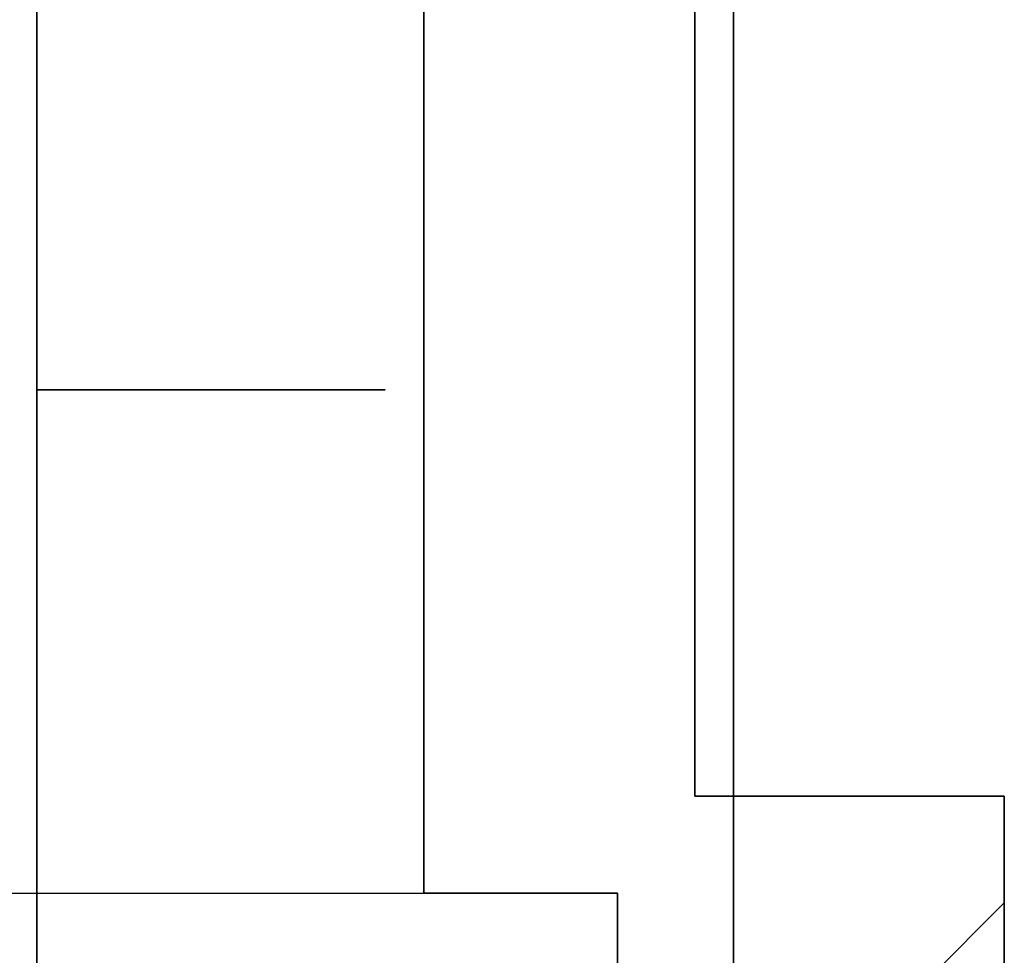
# Model space of a CAD drawing. Header units: millimetres. Extents: x 0 to 1524, y 0 to 1016.
# Tile 295 of 352: x 1396.12 to 1398.67, y 393.55 to 395.96. Entities that reach past the tile are written whole.
import ezdxf

# ---------------------------------------------------------------- set-up
doc = ezdxf.new("R2010")
doc.units = ezdxf.units.MM
doc.header["$LTSCALE"] = 83.82
doc.layers.get('0').update_dxf_attribs({"linetype": 'CONTINUOUS'})

msp = doc.modelspace()

# ---------------------------------------------------------------- linework, layer by layer
at = {"color": 7, "linetype": 'CONTINUOUS'}
for p, q in [((1397.9654, 401.6067), (1397.9654, 392.4067)), ((1397.9654, 392.4067), (1397.9654, 401.6067)), ((1397.9654, 401.6067), (1397.9654, 392.4067)), ((1397.9654, 392.4067), (1397.9654, 401.6067)), ((1397.9654, 401.6067), (1397.9654, 392.4067)), ((1397.9654, 392.4067), (1397.9654, 401.6067)), ((1397.9654, 401.6067), (1397.9654, 392.4067)), ((1397.9654, 392.4067), (1397.9654, 401.6067)), ((1397.1654, 393.7067), (1397.1654, 400.3067)), ((1397.1654, 400.3067), (1397.1654, 393.7067)), ((1397.1654, 393.7067), (1397.1654, 400.3067)), ((1397.1654, 400.3067), (1397.1654, 393.7067)), ((1397.1654, 393.7067), (1397.1654, 400.3067)), ((1397.1654, 400.3067), (1397.1654, 393.7067)), ((1397.1654, 393.7067), (1397.1654, 400.3067)), ((1397.1654, 400.3067), (1397.1654, 393.7067)), ((1396.1654, 400.0567), (1396.1654, 393.9567)), ((1396.1654, 393.9567), (1396.1654, 400.0567)), ((1396.1654, 400.0567), (1396.1654, 393.9567)), ((1396.1654, 393.9567), (1396.1654, 400.0567)), ((1396.1654, 400.0567), (1396.1654, 393.9567)), ((1396.1654, 393.9567), (1396.1654, 400.0567)), ((1396.1654, 400.0567), (1396.1654, 393.9567)), ((1396.1654, 393.9567), (1396.1654, 400.0567)), ((1397.8654, 393.9567), (1397.8654, 400.0567)), ((1397.8654, 400.0567), (1397.8654, 393.9567)), ((1397.8654, 393.9567), (1397.8654, 400.0567)), ((1397.8654, 400.0567), (1397.8654, 393.9567)), ((1397.8654, 393.9567), (1397.8654, 400.0567)), ((1397.8654, 400.0567), (1397.8654, 393.9567)), ((1397.8654, 393.9567), (1397.8654, 400.0567)), ((1397.8654, 400.0567), (1397.8654, 393.9567)), ((1396.1654, 395.0067), (1397.0654, 395.0067)), ((1397.0654, 395.0067), (1396.1654, 395.0067)), ((1396.1654, 395.0067), (1396.1654, 394.0067)), ((1396.1654, 394.0067), (1396.1654, 395.0067)), ((1396.1654, 395.0067), (1397.0654, 395.0067)), ((1397.0654, 395.0067), (1396.1654, 395.0067)), ((1396.1654, 395.0067), (1396.1654, 394.0067)), ((1396.1654, 394.0067), (1396.1654, 395.0067)), ((1396.1654, 395.0067), (1397.0654, 395.0067)), ((1397.0654, 395.0067), (1396.1654, 395.0067)), ((1396.1654, 395.0067), (1396.1654, 394.0067)), ((1396.1654, 394.0067), (1396.1654, 395.0067)), ((1396.1654, 395.0067), (1397.0654, 395.0067)), ((1397.0654, 395.0067), (1396.1654, 395.0067)), ((1396.1654, 395.0067), (1396.1654, 394.0067)), ((1396.1654, 394.0067), (1396.1654, 395.0067)), ((1396.8654, 395.0067), (1397.0654, 395.0067)), ((1397.0654, 395.0067), (1396.8654, 395.0067)), ((1396.8654, 395.0067), (1397.0654, 395.0067)), ((1397.0654, 395.0067), (1396.8654, 395.0067)), ((1396.8654, 395.0067), (1397.0654, 395.0067)), ((1397.0654, 395.0067), (1396.8654, 395.0067)), ((1396.8654, 395.0067), (1397.0654, 395.0067)), ((1397.0654, 395.0067), (1396.8654, 395.0067)), ((1396.8654, 395.0067), (1397.0654, 395.0067)), ((1397.0654, 395.0067), (1396.8654, 395.0067)), ((1396.8654, 395.0067), (1397.0654, 395.0067)), ((1397.0654, 395.0067), (1396.8654, 395.0067)), ((1396.8654, 395.0067), (1397.0654, 395.0067)), ((1397.0654, 395.0067), (1396.8654, 395.0067)), ((1396.8654, 395.0067), (1397.0654, 395.0067)), ((1397.0654, 395.0067), (1396.8654, 395.0067)), ((1396.1654, 393.3567), (1396.1654, 393.9567)), ((1396.1654, 393.9567), (1396.1654, 393.3567)), ((1396.1654, 393.3567), (1396.1654, 393.9567)), ((1396.1654, 393.9567), (1396.1654, 393.3567)), ((1396.1654, 393.3567), (1396.1654, 393.9567)), ((1396.1654, 393.9567), (1396.1654, 393.3567)), ((1396.1654, 393.3567), (1396.1654, 393.9567)), ((1396.1654, 393.9567), (1396.1654, 393.3567)), ((1398.6654, 393.9567), (1397.8654, 393.9567)), ((1397.8654, 393.9567), (1398.6654, 393.9567)), ((1398.6654, 393.9567), (1397.8654, 393.9567)), ((1397.8654, 393.9567), (1398.6654, 393.9567)), ((1398.6654, 393.9567), (1397.8654, 393.9567)), ((1397.8654, 393.9567), (1398.6654, 393.9567)), ((1398.6654, 393.9567), (1397.8654, 393.9567)), ((1397.8654, 393.9567), (1398.6654, 393.9567)), ((1398.6654, 393.3567), (1398.6654, 393.9567)), ((1398.6654, 393.9567), (1398.6654, 393.3567)), ((1398.6654, 393.3567), (1398.6654, 393.9567)), ((1398.6654, 393.9567), (1398.6654, 393.3567)), ((1398.6654, 393.3567), (1398.6654, 393.9567)), ((1398.6654, 393.9567), (1398.6654, 393.3567)), ((1398.6654, 393.3567), (1398.6654, 393.9567)), ((1398.6654, 393.9567), (1398.6654, 393.3567)), ((1397.6654, 393.7067), (1397.1654, 393.7067)), ((1397.1654, 393.7067), (1397.6654, 393.7067)), ((1397.6654, 393.7067), (1397.1654, 393.7067)), ((1397.1654, 393.7067), (1397.6654, 393.7067)), ((1397.6654, 393.7067), (1397.1654, 393.7067)), ((1397.1654, 393.7067), (1397.6654, 393.7067)), ((1397.6654, 393.7067), (1397.1654, 393.7067)), ((1397.1654, 393.7067), (1397.6654, 393.7067)), ((1397.6654, 392.6067), (1397.6654, 393.7067)), ((1397.6654, 393.7067), (1397.6654, 392.6067)), ((1397.6654, 392.6067), (1397.6654, 393.7067)), ((1397.6654, 393.7067), (1397.6654, 392.6067)), ((1397.6654, 392.6067), (1397.6654, 393.7067)), ((1397.6654, 393.7067), (1397.6654, 392.6067)), ((1397.6654, 392.6067), (1397.6654, 393.7067)), ((1397.6654, 393.7067), (1397.6654, 392.6067)), ((1398.6654, 393.6817), (1398.4654, 393.4817)), ((1398.4654, 393.4817), (1398.6654, 393.6817)), ((1398.6654, 393.6817), (1398.4654, 393.4817)), ((1398.4654, 393.4817), (1398.6654, 393.6817)), ((1398.6654, 393.6817), (1398.4654, 393.4817)), ((1398.4654, 393.4817), (1398.6654, 393.6817)), ((1398.6654, 393.6817), (1398.4654, 393.4817)), ((1398.4654, 393.4817), (1398.6654, 393.6817)), ((1398.6654, 392.6817), (1398.6654, 393.6817)), ((1398.6654, 393.6817), (1398.6654, 392.6817)), ((1398.6654, 392.6817), (1398.6654, 393.6817)), ((1398.6654, 393.6817), (1398.6654, 392.6817)), ((1398.6654, 392.6817), (1398.6654, 393.6817)), ((1398.6654, 393.6817), (1398.6654, 392.6817)), ((1398.6654, 392.6817), (1398.6654, 393.6817)), ((1398.6654, 393.6817), (1398.6654, 392.6817))]:
    msp.add_line(p, q, dxfattribs=at)
at = {"color": 6, "linetype": 'CONTINUOUS'}
for p, q in [((1398.6654, 393.9567), (1398.6654, 393.6817)), ((1398.6654, 393.6817), (1398.6654, 393.9567)), ((1398.6654, 393.9567), (1398.6654, 393.6817)), ((1398.6654, 393.6817), (1398.6654, 393.9567)), ((1398.6654, 393.9567), (1398.6654, 393.6817)), ((1398.6654, 393.6817), (1398.6654, 393.9567)), ((1398.6654, 393.9567), (1398.6654, 393.6817)), ((1398.6654, 393.6817), (1398.6654, 393.9567)), ((1394.3654, 393.7067), (1397.6654, 393.7067)), ((1394.3654, 393.7067), (1397.6654, 393.7067)), ((1394.3654, 393.7067), (1397.6654, 393.7067)), ((1394.3654, 393.7067), (1397.6654, 393.7067)), ((1394.3654, 393.7067), (1397.6654, 393.7067)), ((1394.3654, 393.7067), (1397.6654, 393.7067)), ((1394.3654, 393.7067), (1397.6654, 393.7067)), ((1394.3654, 393.7067), (1397.6654, 393.7067)), ((1395.3154, 393.7067), (1397.1654, 393.7067)), ((1395.3154, 393.7067), (1397.1654, 393.7067)), ((1395.3154, 393.7067), (1397.1654, 393.7067)), ((1395.3154, 393.7067), (1397.1654, 393.7067)), ((1395.3154, 393.7067), (1397.1654, 393.7067)), ((1395.3154, 393.7067), (1397.1654, 393.7067)), ((1395.3154, 393.7067), (1397.1654, 393.7067)), ((1395.3154, 393.7067), (1397.1654, 393.7067)), ((1398.4654, 393.4817), (1398.6654, 393.6817)), ((1398.6654, 393.6817), (1398.4654, 393.4817)), ((1398.4654, 393.4817), (1398.6654, 393.6817)), ((1398.6654, 393.6817), (1398.4654, 393.4817)), ((1398.4654, 393.4817), (1398.6654, 393.6817)), ((1398.6654, 393.6817), (1398.4654, 393.4817)), ((1398.4654, 393.4817), (1398.6654, 393.6817)), ((1398.6654, 393.6817), (1398.4654, 393.4817)), ((1398.6654, 393.6817), (1398.6654, 392.6817)), ((1398.6654, 392.6817), (1398.6654, 393.6817)), ((1398.6654, 393.6817), (1398.6654, 392.6817)), ((1398.6654, 392.6817), (1398.6654, 393.6817)), ((1398.6654, 393.6817), (1398.6654, 392.6817)), ((1398.6654, 392.6817), (1398.6654, 393.6817)), ((1398.6654, 393.6817), (1398.6654, 392.6817)), ((1398.6654, 392.6817), (1398.6654, 393.6817))]:
    msp.add_line(p, q, dxfattribs=at)

doc.saveas('drawing.dxf')
